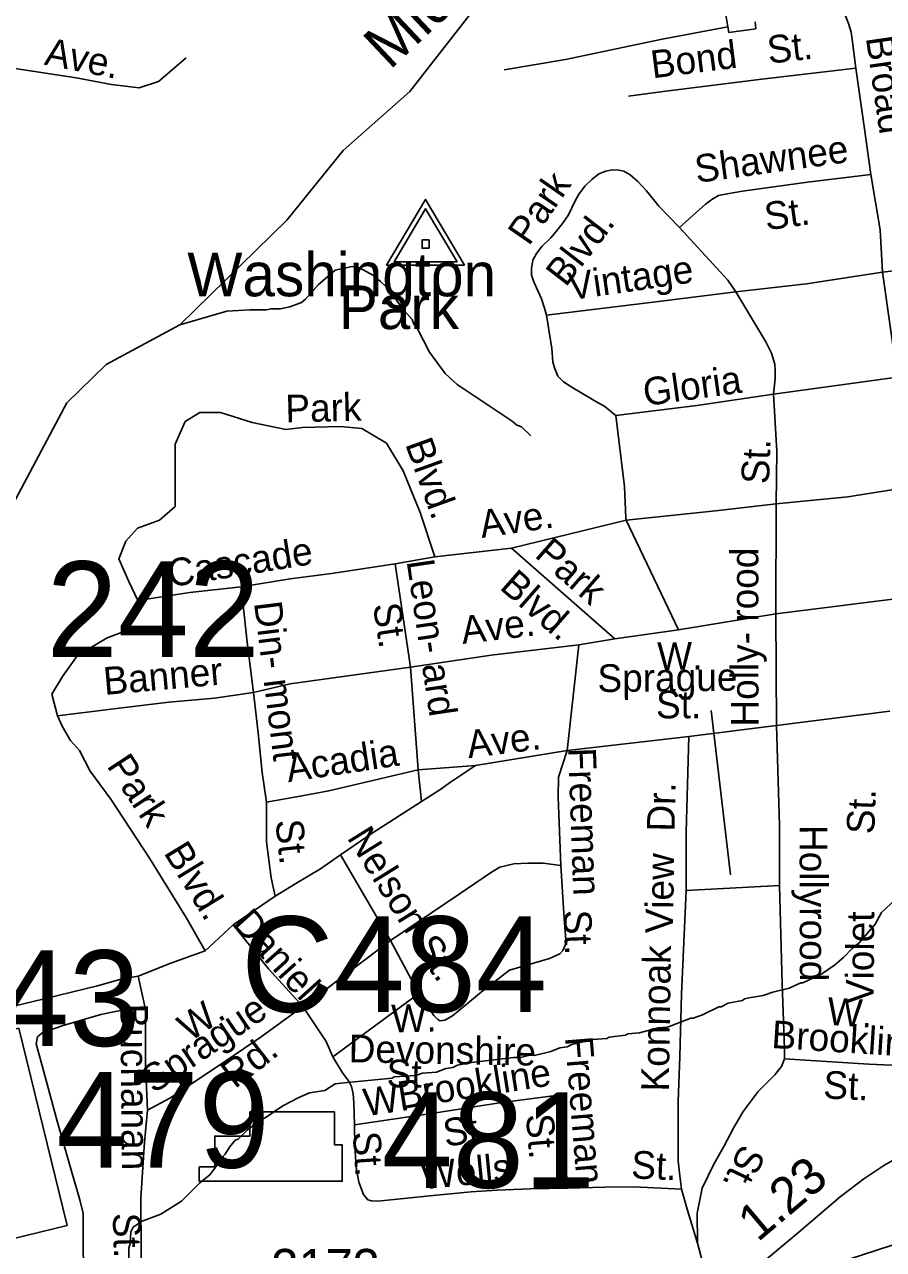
# Model space of a CAD drawing. Extents: x 1547597 to 1699558, y 810033 to 920809.
# Drawn here: x 1629607 to 1632554, y 845325 to 849529 of the extents above; entities that cross this region are included whole.
import ezdxf

# ---------------------------------------------------------------- set-up
doc = ezdxf.new("R2010")
doc.units = 0
for name, color, linetype in [('Exist Boundary Land Use Park Urban  Label', 7, 'Continuous'), ('Exist Cultural Shopping Center Building Footprint', 7, 'Continuous'), ('Exist Hydrographic Creek Single Shore', 7, 'Continuous'), ('Exist Hydrographic Misc Water Feature', 7, 'Continuous'), ('Exist Road Non-System Type 51', 7, 'Continuous'), ('Exist Road Non-System Type 51 Label', 7, 'Continuous'), ('Exist Road Primary US Structure Non-Sys NCDOT Number Label', 7, 'Continuous'), ('Exist Road Secondary Mileage Hundredths English Label', 7, 'Continuous'), ('Exist Road Secondary Structure Culvert Number Label', 7, 'Continuous'), ('Exist Road Secondary Structure Standard Bridge Number Label', 7, 'Continuous'), ('Exist Road Secondary Type 51 Number Label', 7, 'Continuous'), ('Exist Road Secondary Type 51 Undivided 4 Lane Attributed', 7, 'Continuous'), ('Exist Survey Geodetic Marker CELL', 7, 'Continuous'), ('Exist Utilities Electrical Transmission Line', 7, 'Continuous'), ('Old_Level_32', 7, 'Continuous')]:
    doc.layers.add(name, color=color, linetype=linetype)

msp = doc.modelspace()

# ---------------------------------------------------------------- linework, layer by layer
at = {"layer": 'Exist Cultural Shopping Center Building Footprint'}
for points in [[(1629588.2, 846084.1), (1628565.6, 845834.9), (1628613.3, 845639.1), (1629448.5, 845842.7), (1629565.9, 845361.1), (1629753.3, 845406.8)], [(1630671.2, 845797.1), (1630380.6, 845797.1), (1630380.6, 845714.1), (1630259.9, 845714.1), (1630259.9, 845608.3), (1630207.1, 845608.3), (1630207.1, 845559.2), (1630697.6, 845559.2), (1630697.6, 845683.9), (1630671.2, 845683.9)]]:
    msp.add_lwpolyline(points, close=True, dxfattribs=at)
at = {"layer": 'Exist Hydrographic Creek Single Shore'}
for points in [[(1630701.1, 849097), (1630928.8, 849299.8), (1631462.7, 849983.3), (1631753.6, 850218.7), (1631939.5, 850325.7)], [(1627645.6, 846730.9), (1627765.1, 846826.2), (1627962.3, 846981.9), (1628143.4, 847063.5), (1628213.2, 847090.1), (1628273, 847114.5), (1628312.9, 847120.6), (1628344.5, 847119.5), (1628388.2, 847102.3), (1628430.9, 847106.2), (1628500.6, 847139.4), (1628614.7, 847207), (1628711.1, 847245.7), (1628875.3, 847305.9), (1629250.8, 847495.6), (1629469.9, 847701.3), (1629752.8, 848230.6), (1629887.9, 848362.4), (1630139.9, 848498.5), (1630507.4, 848857.5), (1630701.1, 849097)], [(1639777.9, 843989.4), (1638758, 844518.9), (1638485, 844623), (1638168, 844668.8), (1637703.9, 844858.7), (1637498, 845092.7), (1637356.9, 845144.8), (1637072.9, 845124.3), (1636906, 845032.6), (1636378.9, 844915.2), (1635732.9, 844680.2), (1635497.4, 844667.4), (1635292.9, 844720.6), (1634628.9, 844937.6), (1634175.6, 845186.2), (1633880.8, 845376.5), (1633527.5, 845554.8), (1633368.4, 845583.5), (1633129.8, 845522.9), (1632911.4, 845446.3), (1632436.5, 845291.3), (1631850.8, 845054.7)]]:
    msp.add_lwpolyline(points, dxfattribs=at)
at = {"layer": 'Exist Hydrographic Misc Water Feature'}
for points in [[(1631344.3, 848117.7), (1631312.6, 848148), (1631296.7, 848154.1), (1631280.8, 848168.2), (1631091.8, 848293.7), (1631050.1, 848331.9), (1630996.7, 848404.3), (1630955.3, 848484.6), (1630943.4, 848500.7), (1630937.5, 848516.7), (1630901.8, 848557), (1630858.4, 848619.3), (1630828.5, 848647.5), (1630804.7, 848667.7), (1630757, 848694), (1630731, 848698.2), (1630673.4, 848686.7)], [(1630673.4, 848686.7), (1630614.5, 848635.8), (1630571.9, 848586.5), (1630557.8, 848575.7), (1630517.6, 848559.9), (1630485.5, 848553), (1630453.5, 848553.6), (1630437.4, 848549.8), (1630381.5, 848550.5), (1630301.4, 848545.7), (1630139.9, 848498.5)], [(1632593.8, 846524.8), (1632547.6, 846481.2), (1632525.3, 846441.4), (1632471, 846377.9), (1632446.8, 846358.1), (1632418.7, 846328.4), (1632386.5, 846300.6), (1632342.3, 846271), (1632278.1, 846239.6), (1632270.2, 846239.6), (1632230.1, 846222), (1632174.1, 846208.4), (1632142, 846196.7), (1632094, 846189.1), (1632078, 846185.2), (1632070, 846179.3), (1632021.9, 846169.7), (1631997.8, 846157.9), (1631989.9, 846157.9), (1631933.8, 846130.4), (1631901.7, 846118.7), (1631893.7, 846118.8), (1631813.6, 846087.4), (1631781.6, 846085.7), (1631717.5, 846068.2), (1631677.6, 846064.5), (1631669.6, 846060.6), (1631613.6, 846053), (1631605.5, 846049.1), (1631557.5, 846045.5), (1631485.5, 846028.1), (1631469.4, 846020.2), (1631443.5, 846016.4), (1631413.4, 846004.7), (1631357.4, 845991.2), (1631341.4, 845991.3), (1631309.4, 845983.5), (1631285.4, 845983.7), (1631141.4, 845966.9), (1631093.4, 845957.3), (1631077.4, 845949.4), (1631053.4, 845945.7), (1631021.3, 845933.9), (1630973.3, 845930.3), (1630949.3, 845922.5), (1630875.3, 845917.1), (1630869.3, 845913.1), (1630773.4, 845903.9), (1630715.3, 845897.5), (1630673.5, 845893.7), (1630637.9, 845870.5)], [(1630637.9, 845870.5), (1630584.6, 845862.3), (1630548.4, 845846.9), (1630494.1, 845817.6), (1630433.5, 845776.5), (1630411.4, 845764.8), (1630373, 845735.3), (1630340.6, 845703.8), (1630330.6, 845699.9), (1630310.3, 845676.2), (1630295.9, 845652.4), (1630275.6, 845628.7), (1630267.4, 845612.9), (1630243, 845581.2), (1630208.6, 845553.7), (1630145.8, 845490.6), (1630075.2, 845445.6), (1630010.9, 845422.5), (1629980.6, 845400.9), (1629972.4, 845385), (1629969.9, 845345.1), (1629965.7, 845329.1), (1629965.1, 845281.1)]]:
    msp.add_lwpolyline(points, dxfattribs=at)
at = {"layer": 'Exist Road Non-System Type 51'}
for p, q in [((1632601.7, 848319.2), (1632177.4, 848260.8)), ((1632185.9, 847883.7), (1632185.4, 847506.5)), ((1631671.2, 847827.8), (1631278, 847731.9)), ((1631671.2, 847827.8), (1631851.4, 847451.1)), ((1631278, 847731.9), (1631015.6, 847702)), ((1631278, 847731.9), (1631633, 847420.3)), ((1631015.6, 847702), (1630879.5, 847678)), ((1630879.5, 847678), (1630931.9, 847323.3)), ((1632185.4, 847506.5), (1632694.3, 847570.9)), ((1631851.4, 847451.1), (1632185.4, 847506.5)), ((1632186.9, 847122.9), (1632185.4, 847506.5)), ((1631633, 847420.3), (1631851.4, 847451.1)), ((1631508.8, 847400.2), (1631468.6, 847037.3)), ((1631508.8, 847400.2), (1631633, 847420.3)), ((1630931.9, 847323.3), (1630957.7, 846971.5)), ((1632575.7, 847172.9), (1632186.9, 847122.9)), ((1632186.9, 847122.9), (1631886.7, 847085.7)), ((1631886.7, 847085.7), (1631468.6, 847037.3)), ((1631468.6, 847037.3), (1631154.9, 846985.8)), ((1630957.7, 846971.5), (1631154.9, 846985.8)), ((1630957.7, 846971.5), (1630969.1, 846862.8)), ((1630691.8, 846679.8), (1630863.3, 846385.1)), ((1632197.6, 846573.9), (1631877.4, 846556.7)), ((1630467.5, 846537.4), (1630323, 846438.9)), ((1630323, 846438.9), (1630227.7, 846349.7)), ((1630863.3, 846385.1), (1630960, 846203.5)), ((1629997.5, 846262.9), (1630022.9, 846149)), ((1630665.2, 845985.6), (1630960, 846203.5))]:
    msp.add_line(p, q, dxfattribs=at)
for points in [[(1632256.2, 850189.5), (1632240.9, 850116.9), (1632252.4, 850017.4), (1632263.8, 849990.6), (1632275.7, 849960), (1632287.2, 849923.8), (1632304.5, 849869.6), (1632354.4, 849734.9), (1632415.9, 849580), (1632434.1, 849532.8), (1632442.8, 849503.4), (1632446.4, 849477.5), (1632458.8, 849379.2)], [(1629019, 849455.1), (1629140.9, 849440.6), (1629342.2, 849411.7), (1629567.8, 849379.5), (1629784.3, 849346.7), (1629906, 849323.1), (1629962.1, 849316.8), (1630000.9, 849311.4), (1630067.5, 849334), (1630162.6, 849414.5)], [(1632458.8, 849379.2), (1632136.5, 849342.1), (1631797.9, 849299.4), (1631679.7, 849283.2)], [(1632458.8, 849379.2), (1632487.8, 849178.9), (1632511.3, 849014.5)], [(1631397.9, 848531.5), (1631390.8, 848555.6), (1631381.2, 848587.7), (1631363.8, 848626), (1631352.3, 848652.1), (1631346.5, 848670.2), (1631346.9, 848692.2), (1631351.3, 848720.1), (1631363.6, 848743.9), (1631382.1, 848767.7), (1631412.5, 848797.1), (1631434.8, 848822.9), (1631453.1, 848846.5), (1631473.7, 848876.3), (1631494, 848919.1), (1631509.6, 848947.4), (1631531.2, 848975.4), (1631553.4, 848997), (1631577.8, 849016.7), (1631601.8, 849026.4), (1631623.9, 849030), (1631645.9, 849029.7), (1631663.8, 849025.4), (1631685.6, 849013.1), (1631711.4, 848990.6), (1631740.7, 848958.2), (1631783.9, 848905.5), (1631854.8, 848832.4)], [(1632511.3, 849014.5), (1632293, 848987.8), (1632070.7, 848957.3), (1632018.5, 848947.9), (1631988.3, 848942.5), (1631968.3, 848930.7), (1631943.9, 848913.2), (1631911.5, 848883.6), (1631854.8, 848832.4)], [(1632511.3, 849014.5), (1632542.4, 848824), (1632550.6, 848679.4)], [(1631854.8, 848832.4), (1631943.3, 848735.1), (1632019.8, 848651.9), (1632047.7, 848611.6)], [(1633096.9, 848755.1), (1632839.7, 848713.4), (1632550.6, 848679.4)], [(1632550.6, 848679.4), (1632289.9, 848639.7), (1632047.7, 848611.6)], [(1632550.6, 848679.4), (1632579, 848478), (1632601.7, 848319.2)], [(1632047.7, 848611.6), (1631773.5, 848577.8), (1631397.9, 848531.5)], [(1632177.4, 848260.8), (1632183, 848314.2), (1632183, 848340.9), (1632181.2, 848364), (1632170, 848401.7), (1632150.6, 848440), (1632047.7, 848611.6)], [(1631397.9, 848531.5), (1631416.6, 848417.3), (1631419.8, 848371.2), (1631425.6, 848351), (1631437.3, 848322.8), (1631456.9, 848302.6), (1631488.5, 848282.1), (1631575.7, 848230.7), (1631594.8, 848221), (1631610.9, 848208.4), (1631627, 848194.6), (1631636.2, 848187.1)], [(1632177.4, 848260.8), (1631913.9, 848221.1), (1631636.2, 848187.1)], [(1632185.9, 847883.7), (1632188.8, 848065.2), (1632177.4, 848260.8)], [(1631015.6, 847702), (1630964.3, 847854.7), (1630906.7, 847997.1), (1630849.1, 848092), (1630764.4, 848142.9), (1630689.9, 848149.6), (1630561.2, 848146.2), (1630503.6, 848139.5), (1630388.5, 848163.2), (1630280.1, 848197.1), (1630209, 848197.1), (1630158.2, 848166.6), (1630124.3, 848088.6), (1630124.3, 847963.2), (1630124.3, 847875.1), (1630070.1, 847827.6), (1629995.6, 847800.5), (1629954.9, 847756.4), (1629931.2, 847695.4), (1629965.1, 847617.5), (1629996.3, 847552.3)], [(1631636.2, 848187.1), (1631665.3, 847943.3), (1631670.2, 847836.3), (1631671.2, 847827.8)], [(1632185.9, 847883.7), (1632431.6, 847908.1), (1632647, 847942.1)], [(1631671.2, 847827.8), (1631977.4, 847859.9), (1632185.9, 847883.7)], [(1630350.7, 847599.1), (1630518.9, 847626.5), (1630660.5, 847645.4), (1630879.5, 847678)], [(1629996.3, 847552.3), (1630174.6, 847579.7), (1630350.7, 847599.1)], [(1630350.7, 847599.1), (1630371.8, 847408.8), (1630393.2, 847236.6)], [(1629996.3, 847552.3), (1629954.9, 847448), (1629890.6, 847424.2), (1629789, 847363.2), (1629738.2, 847292), (1629700.9, 847231), (1629721.2, 847156.5)], [(1631508.8, 847400.2), (1631208.3, 847364.9), (1630931.9, 847323.3)], [(1630393.2, 847236.6), (1630518.8, 847266.5), (1630667.1, 847287.1), (1630931.9, 847323.3)], [(1630393.2, 847236.6), (1630258.9, 847216.8), (1630102.9, 847202.9), (1629904.7, 847179.9), (1629721.2, 847156.5)], [(1630437.3, 846860.1), (1630422.8, 846962.3), (1630408.6, 847098.5), (1630393.2, 847236.6)], [(1630227.7, 846349.7), (1630161.6, 846464.7), (1630036.8, 846668.4), (1629904.1, 846870.2), (1629833, 846966.6), (1629795.7, 847037.8), (1629765.3, 847071.7), (1629738.2, 847119.2), (1629721.2, 847156.5)], [(1631963.2, 847174.7), (1632028.9, 846611.1)], [(1632186.9, 847122.9), (1632197.6, 846779.9), (1632197.6, 846573.9)], [(1631886.7, 847085.7), (1631877.4, 846757), (1631877.4, 846556.7)], [(1631468.6, 847037.3), (1631439.7, 846945.4), (1631438.7, 846877.4), (1631447, 846643.3)], [(1630437.3, 846860.1), (1630553.4, 846880.4), (1630650.9, 846899.6), (1630957.7, 846971.5)], [(1631154.9, 846985.8), (1631069.2, 846928.6), (1631032, 846902.9), (1630969.1, 846862.8)], [(1630467.5, 846537.4), (1630453.3, 846600.3), (1630437.2, 846724.3), (1630437.3, 846860.1)], [(1630969.1, 846862.8), (1630800.4, 846754.1), (1630691.8, 846679.8)], [(1630691.8, 846679.8), (1630622.5, 846631.7), (1630538.7, 846581.4), (1630467.5, 846537.4)], [(1631447, 846643.3), (1631386.5, 846651.1), (1631335, 846651.1), (1631286.4, 846648.3), (1631237.8, 846636.8), (1631209.2, 846619.7), (1631094.9, 846542.4), (1630863.3, 846385.1)], [(1631447, 846643.3), (1631458.3, 846461.2), (1631465, 846387.2), (1631462.8, 846371.2), (1631454.4, 846351.4), (1631444.4, 846339.4), (1631408.1, 846324.1), (1631271.4, 846283.3), (1631180.5, 846213.5), (1631075.3, 846127.1), (1631049, 846111.7), (1631032.9, 846109.8), (1631025, 846114), (1631011.3, 846128.2), (1630960, 846203.5)], [(1631877.4, 846556.7), (1631861.1, 846201.4), (1631855.4, 845986.9), (1631849.7, 845832.4), (1631849.7, 845752.3), (1631849.7, 845669.4), (1631849.7, 845629.3), (1631855.4, 845577.8), (1631861.1, 845532)], [(1632197.6, 846573.9), (1632206.2, 846236.3), (1632214.8, 846013.5), (1632214.3, 845979.5)], [(1630562.4, 846158.8), (1630444.6, 846288.5), (1630323, 846438.9)], [(1630562.4, 846158.8), (1630642.5, 846217.8), (1630863.3, 846385.1)], [(1630227.7, 846349.7), (1630109.6, 846308), (1629997.5, 846262.9)], [(1629997.5, 846262.9), (1629942, 846253.7), (1629857.6, 846229.4), (1629632.2, 846175), (1629302.1, 846096.3), (1629037.5, 846036.2), (1628766.2, 845974.6), (1628539.7, 845923.9), (1628392.4, 845874.8), (1628341.5, 845857.5), (1628228.9, 845826.6), (1628166.9, 845815.5), (1628095.4, 845801.3), (1628017.4, 845775.3), (1627930.5, 845749.8), (1627870, 845708.6), (1627811.9, 845652.9), (1627772.9, 845608.7), (1627748.4, 845535.3)], [(1630022.9, 846149), (1629953, 846148), (1629868.9, 846131.3), (1629740.4, 846093.2), (1629668.1, 846068.3), (1629651.8, 846054.6), (1629647.5, 846030.7), (1629674, 845934.3), (1629719.4, 845765.7), (1629768.7, 845593.2), (1629797.1, 845494.8), (1629808.4, 845448.7), (1629809, 845348.6), (1629809.3, 845253.9)], [(1630022.9, 846149), (1630022.1, 845959.1), (1630029.7, 845803)], [(1630029.7, 845803), (1630106.2, 845843.9), (1630269.7, 845953.4), (1630419, 846055.1), (1630562.4, 846158.8)], [(1630562.4, 846158.8), (1630642.4, 846039.2), (1630665.2, 845985.6)], [(1630665.2, 845985.6), (1630698.3, 845931.1), (1630719.9, 845902.6), (1630729.6, 845884.6), (1630735.2, 845858.5), (1630736.8, 845828.5), (1630739.5, 845752.4)], [(1632214.3, 845979.5), (1632204.2, 845952.6), (1632181.3, 845924), (1632124.1, 845866.7), (1632072.7, 845798.1), (1632041.2, 845743.7), (1632006.9, 845677.9), (1631972.6, 845617.9), (1631932.6, 845534.9), (1631915.4, 845449.1), (1631916.7, 845346.2)], [(1632763.6, 845949.2), (1632503.9, 845961.1), (1632214.3, 845979.5)], [(1630739.5, 845752.4), (1631018.1, 845794.1), (1631236.5, 845828.7), (1631446.8, 845855.5), (1631460.2, 845689.3), (1631469.9, 845535.2)], [(1630029.7, 845803), (1630018.9, 845692.8), (1630007, 845501.7), (1630008.2, 845313.8), (1630009.3, 844738.2)], [(1630739.5, 845752.4), (1630740.4, 845680.5), (1630745.3, 845606.4), (1630754.5, 845556.2), (1630769.9, 845514), (1630785.5, 845495.7), (1630797.4, 845491.6), (1630819.4, 845491.2), (1631009.7, 845510.3), (1631139.8, 845522.3), (1631227.8, 845528.9), (1631342, 845533.2), (1631469.9, 845535.2)], [(1631469.9, 845535.2), (1631597.8, 845539.2), (1631697.9, 845539.6), (1631861.1, 845532)], [(1631861.1, 845532), (1631881.1, 845463.4), (1631916.7, 845346.2)], [(1631916.7, 845346.2), (1631950.7, 845217.7), (1631954.6, 845204.5)]]:
    msp.add_lwpolyline(points, dxfattribs=at)
at = {"layer": 'Exist Road Secondary Type 51 Undivided 4 Lane Attributed'}
msp.add_lwpolyline([(1631069.9, 845128.2), (1631457.3, 845120.6), (1631600.1, 845114.4), (1631687.5, 845114.4), (1631742.9, 845114.4), (1631806.9, 845126.8), (1631913.5, 845155.7), (1631977.4, 845180.5), (1632035, 845207.4), (1632139.4, 845279.8), (1632256.7, 845379.1), (1632405.9, 845505.3), (1632486.9, 845567.3), (1632555.1, 845612.9), (1632627.6, 845654.2), (1632710.7, 845691.5), (1632767, 845713.2)], dxfattribs=at)
at = {"layer": 'Exist Survey Geodetic Marker CELL'}
for points in [[(1631117.2, 848702.9), (1630983.2, 848929), (1630849.7, 848702.9)], [(1631091.2, 848715), (1630875.7, 848715), (1630983.2, 848897.2)], [(1630995.5, 848761.6), (1630995.5, 848789.9), (1630971.3, 848789.9), (1630971.3, 848761.6)]]:
    msp.add_lwpolyline(points, close=True, dxfattribs=at)
at = {"layer": 'Exist Utilities Electrical Transmission Line'}
msp.add_line((1632019.9, 849521.8), (1632012.1, 849569), dxfattribs=at)
for points in [[(1632114.1, 849538.7), (1632115.8, 849514.6), (1632023.7, 849501.7), (1632019.9, 849521.8)], [(1631252.5, 849373.7), (1631462.9, 849409), (1631795.5, 849478.7), (1632019.9, 849521.8)]]:
    msp.add_lwpolyline(points, dxfattribs=at)

# ---------------------------------------------------------------- texts
at = {"layer": 'Exist Boundary Land Use Park Urban  Label'}
for s, p in [('Washington', (1630166, 848596.5)), ('Park', (1630686, 848483.7))]:
    msp.add_text(s, height=150, dxfattribs=at).set_placement(p)
at = {"layer": 'Exist Road Non-System Type 51 Label'}
for s, rotation, p in [('St.', 6.5619, (1632160.9, 849394.5)), ('Ave.', 348.7973, (1629672.5, 849392)), ('Bond', 7.1941, (1631761.9, 849344.4)), ('Broad', 278.2243, (1632493.4, 849484.2)), ('Shawnee', 7.8115, (1631913.6, 848985.4)), ('Park', 55.3199, (1631337.7, 848766.3)), ('St.', 7.8115, (1632152.4, 848822.9)), ('Blvd.', 52.2723, (1631464.1, 848625.1)), ('Vintage', 8.3375, (1631480.4, 848582.5)), ('Gloria', 7.9298, (1631736.4, 848219.4)), ('Park', 1.483, (1630503.4, 848163.1)), ('Blvd.', 289.8146, (1630912.5, 848089.6)), ('St.', 87.7447, (1632161.1, 847950.6)), ('Ave.', 8.3633, (1631176.1, 847766.7)), ('Park', 318.7321, (1631353.8, 847704.5)), ('Cascade', 9.2515, (1630106.7, 847597.6)), ('Holly- rood', 90.0906, (1632125.7, 847119.6)), ('Leon- ard', 278.409, (1630918.1, 847687.3)), ('Blvd.', 318.7321, (1631233.7, 847594.5)), ('Din- mont', 277.0614, (1630394.7, 847544.7)), ('St.', 278.5481, (1630802.4, 847537.7)), ('Ave.', 6.7038, (1631110.6, 847403)), ('W.', 0.6462, (1631778.5, 847313.5)), ('Banner', 5.0729, (1629882.2, 847228.1)), ('Sprague', 0.5762, (1631573.4, 847238)), ('St.', 0.1318, (1631774, 847147.9)), ('Ave.', 7.1831, (1631130.8, 847010.9)), ('Acadia', 8.5694, (1630512.3, 846928.5)), ('Park', 303.3432, (1629887.4, 846985)), ('Freeman', 272.0187, (1631472.5, 847046)), ('Dr.', 88.7662, (1631837.5, 846758.3)), ('St.', 87.7447, (1632522.3, 846749.1)), ('St.', 275.9725, (1630467.9, 846796.8)), ('Nelson', 301.8675, (1630711.8, 846738.2)), ('Hollyrood', 270.0906, (1632266.5, 846781.7)), ('Blvd.', 301.4889, (1630083.2, 846686.9)), ('View', 89.0963, (1631831.9, 846408.9)), ('Daniel', 311.98, (1630317.2, 846440.5)), ('St.', 272.0187, (1631456.7, 846489.2)), ('Violet', 89.5846, (1632520.3, 846166.8)), ('St.', 304.7707, (1630940.4, 846363.6)), ('Konnoak', 89.1303, (1631817.7, 845866.6)), ('Sprague', 34.2364, (1630051, 845857.8)), ('W.', 33.8201, (1630174.7, 846035.9)), ('W.', 1.3596, (1630866.9, 846069.7)), ('W.', 356.3464, (1632358.9, 846095.9)), ('Buchanan', 270.5536, (1629936.1, 846168.6)), ('Brookline', 356.3464, (1632168.2, 846016.6)), ('Rd.', 37.7888, (1630329.1, 845874.5)), ('Devonshire', 358.9423, (1630718.9, 845967.6)), ('Freeman', 274.6215, (1631461.3, 846052.9)), ('St.', 359.4524, (1630849.6, 845881.8)), ('Brookline', 8.9981, (1630895.7, 845805.8)), ('St.', 357.3808, (1632346.3, 845843.5)), ('W.', 8.5259, (1630778, 845781.6)), ('St.', 8.9981, (1631051.3, 845676.8)), ('St.', 274.6215, (1631327.4, 845787.3)), ('St.', 273.7799, (1630733.5, 845727.6)), ('St.', 357.5444, (1631687.4, 845569.1)), ('St.', 244.1184, (1632067.1, 845691.1)), ('Wells', 5.7458, (1630972.2, 845530.5)), ('St.', 271.6579, (1629910.1, 845449.6))]:
    msp.add_text(s, height=95, rotation=rotation, dxfattribs=at).set_placement(p)
at = {"layer": 'Exist Road Primary US Structure Non-Sys NCDOT Number Label'}
msp.add_text('H243', height=328.08, dxfattribs=at).set_placement((1628955, 846023.4))
at = {"layer": 'Exist Road Secondary Mileage Hundredths English Label'}
msp.add_text('1.23', height=125, rotation=40.2175, dxfattribs=at).set_placement((1632122.9, 845347.9))
at = {"layer": 'Exist Road Secondary Structure Culvert Number Label'}
msp.add_text('C484', height=328.08, dxfattribs=at).set_placement((1630350.8, 846140.1))
at = {"layer": 'Exist Road Secondary Structure Standard Bridge Number Label'}
for s, p in [('242', (1629683.1, 847358.5)), ('479', (1629716.8, 845605.5)), ('481', (1630832.5, 845536.4))]:
    msp.add_text(s, height=328.08, dxfattribs=at).set_placement(p)
at = {"layer": 'Exist Road Secondary Type 51 Number Label'}
msp.add_text('3173', height=125, dxfattribs=at).set_placement((1630454.5, 845201.8))
at = {"layer": 'Old_Level_32'}
msp.add_text('Middle', height=150, rotation=43.2963, dxfattribs=at).set_placement((1630860.6, 849370.7))

doc.saveas('drawing.dxf')
